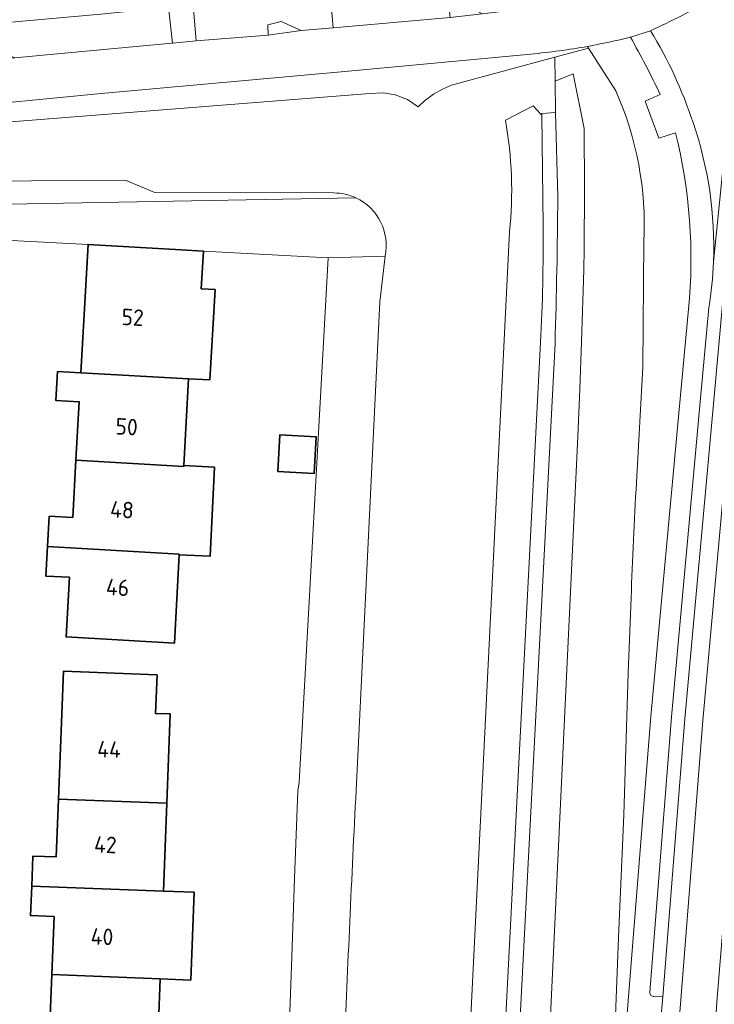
# Model space of a CAD drawing. Extents: x 150256 to 156914, y 461459 to 469481.
# Tile 709 of 731: x 155022 to 155079, y 468180 to 468261. Entities that reach past the tile are written whole.
import ezdxf
from ezdxf.enums import TextEntityAlignment as Align

# ---------------------------------------------------------------- set-up
doc = ezdxf.new("R2010")
doc.units = 0
doc.header["$LTSCALE"] = 0.75
for name, color, linetype, lineweight in [('B-RO-GR-BEPLANTING_CULTUUR_BODEMBEDEKKER-GV', 251, 'CONTINUOUS', 18), ('B-RO-GR-BEPLANTING_CULTUUR_BOSPLANTSOEN-GV', 251, 'CONTINUOUS', 18), ('B-RO-GR-GROENVOORZIENING-GV', 251, 'CONTINUOUS', 18), ('B-RO-GR-HAAG-GV', 251, 'CONTINUOUS', 13), ('B-RO-IE-TERREINAFSCHEIDING_KUNSTMATIG_HEKWERK-G', 251, 'IE-TERREINAFSCHEIDING-KUNSTMATIG', 18), ('B-RO-IE-TERREINAFSCHEIDING_KUNSTMATIG_MUUR-G', 251, 'IE-TERREINAFSCHEIDING-KUNSTMATIG-DICHT', 18), ('B-RO-IE-TERREINAFSCHEIDING_KUNSTMATIG_MUUR-GV', 251, 'CONTINUOUS', 18), ('B-RO-OG-BEBOUWING-GV', 6, 'CONTINUOUS', 35), ('B-RO-OG-BEBOUWING-T18', 1, 'CONTINUOUS', 18), ('B-RO-OG-TERREIN_CULTUURSCHEIDING-GV', 251, 'CONTINUOUS', 18), ('B-RO-VH-VERHARDING_ASFALT-GV', 251, 'CONTINUOUS', 18), ('B-RO-VH-VERHARDING_BETONSTRAATSTEEN-GV', 251, 'CONTINUOUS', 18), ('B-RO-VH-VERHARDING_TEGEL-GV', 251, 'CONTINUOUS', 18)]:
    doc.layers.add(name, color=color, linetype=linetype, lineweight=lineweight)
doc.styles.add('NLCS-ISO-M200-T18', font='NLCS-ISO.ttf', dxfattribs={"height": 360})
doc.linetypes.add('IE-TERREINAFSCHEIDING-KUNSTMATIG', pattern='A,4,[82,NLCS.SHX,S=0.75,R=90,X=0,Y=0],4,-2', length=10)
doc.linetypes.add('IE-TERREINAFSCHEIDING-KUNSTMATIG-DICHT', pattern='A,8,-1,[82,NLCS.SHX,S=0.75,R=90,X=0,Y=0],-1', length=10)

msp = doc.modelspace()

# ---------------------------------------------------------------- linework, layer by layer
at = {"layer": 'B-RO-GR-BEPLANTING_CULTUUR_BODEMBEDEKKER-GV'}
msp.add_lwpolyline([(155036.319, 468261.985), (155036.585, 468259.048), (155042.482, 468259.526), (155042.442, 468260.366), (155043.551, 468260.632), (155045.19, 468259.905), (155047.804, 468260.133), (155047.567, 468262.938)], close=True, dxfattribs=at)
msp.add_lwpolyline([(155036.319, 468261.985), (155036.585, 468259.048), (155042.482, 468259.526), (155042.442, 468260.366), (155043.551, 468260.632), (155045.19, 468259.905), (155047.804, 468260.133), (155047.567, 468262.938)], close=True, dxfattribs=at)
msp.add_lwpolyline([(155018.949, 468257.42), (155018.868, 468258.256), (155020.013, 468258.355), (155021.693, 468257.666), (155028.994, 468258.361), (155034.578, 468258.856), (155034.623, 468258.86), (155034.312, 468261.809), (155029.052, 468261.277), (155000, 468258.688), (154985.265, 468257.385), (154982.672, 468257.09), (154974.653, 468255.826), (154973.383, 468255.626), (154970.056, 468255.247), (154966.726, 468254.898), (154962.123, 468254.457), (154960.521, 468254.331), (154960.093, 468254.309), (154959.66, 468254.295), (154959.972, 468250.097)], dxfattribs=at)
msp.add_lwpolyline([(155018.949, 468257.42), (155018.868, 468258.256), (155020.013, 468258.355), (155021.693, 468257.666), (155028.994, 468258.361), (155034.578, 468258.856), (155034.623, 468258.86), (155034.312, 468261.809), (155029.052, 468261.277), (155000, 468258.688), (154985.265, 468257.385), (154982.672, 468257.09), (154974.653, 468255.826), (154973.383, 468255.626), (154970.056, 468255.247), (154966.726, 468254.898), (154962.123, 468254.457), (154960.521, 468254.331), (154960.093, 468254.309), (154959.66, 468254.295), (154959.972, 468250.097)], dxfattribs=at)
at = {"layer": 'B-RO-GR-BEPLANTING_CULTUUR_BOSPLANTSOEN-GV'}
for points in [[(155061.935, 468252.569), (155064.207, 468253.732), (155064.81, 468253.086), (155064.923, 468252.964), (155064.922, 468253.096), (155066.045, 468253.196), (155066.019, 468255.754), (155065.999, 468257.724), (155057.516, 468255.421), (155056.789, 468255.108), (155056.054, 468254.68), (155055.294, 468254.13), (155054.772, 468253.658), (155053.906, 468254.247), (155052.908, 468254.623), (155051.929, 468254.8), (155050.812, 468254.751), (155015.461, 468251.947), (155015.275, 468247.544), (155030.84, 468247.611), (155033.186, 468246.639), (155047.869, 468246.592)], [(155061.935, 468252.569), (155064.207, 468253.732), (155064.81, 468253.086), (155064.923, 468252.964), (155064.922, 468253.096), (155066.045, 468253.196), (155066.019, 468255.754), (155065.999, 468257.724), (155057.516, 468255.421), (155056.789, 468255.108), (155056.054, 468254.68), (155055.294, 468254.13), (155054.772, 468253.658), (155053.906, 468254.247), (155052.908, 468254.623), (155051.929, 468254.8), (155050.812, 468254.751), (155015.461, 468251.947), (155015.275, 468247.544), (155030.84, 468247.611), (155033.186, 468246.639), (155047.869, 468246.592)], [(155056.044, 468117.011), (155062.28, 468243.399)], [(155056.044, 468117.011), (155062.28, 468243.399)], [(155052.068, 468241.406), (155051.639, 468237.666), (155049.695, 468197.636)], [(155052.068, 468241.406), (155051.639, 468237.666), (155049.695, 468197.636)]]:
    msp.add_lwpolyline(points, dxfattribs=at)
for points in [[(155062.28, 468243.399, 0.070119), (155061.935, 468252.569)], [(155062.28, 468243.399, 0.070119), (155061.935, 468252.569)], [(155047.869, 468246.592, -0.108191), (155049.662, 468246.194)], [(155047.869, 468246.592, -0.108191), (155049.662, 468246.194)], [(155049.662, 468246.194, -0.34919), (155052.068, 468241.406)], [(155049.662, 468246.194, -0.34919), (155052.068, 468241.406)], [(155049.695, 468197.636, 0.002643), (155048.714, 468176.08)], [(155049.695, 468197.636, 0.002643), (155048.714, 468176.08)]]:
    msp.add_lwpolyline(points, format="xyb", dxfattribs=at)
at = {"layer": 'B-RO-GR-GROENVOORZIENING-GV'}
for points in [[(155074.123, 468180.712), (155074.836, 468180.683), (155076.645, 468203.487), (155079.021, 468229.601), (155080.948, 468250.787), (155081.167, 468253.464), (155081.581, 468257.599), (155080.694, 468257.688), (155079.003, 468240.951)], [(155074.123, 468180.712), (155074.836, 468180.683), (155076.645, 468203.487), (155079.021, 468229.601), (155080.948, 468250.787), (155081.167, 468253.464), (155081.581, 468257.599), (155080.694, 468257.688), (155079.003, 468240.951)], [(155078.622, 468237.185), (155077.946, 468229.766), (155075.565, 468203.654), (155073.792, 468181.07)], [(155078.622, 468237.185), (155077.946, 468229.766), (155075.565, 468203.654), (155073.792, 468181.07)]]:
    msp.add_lwpolyline(points, dxfattribs=at)
for points in [[(155079.003, 468240.951, -0.03002), (155078.622, 468237.185)], [(155079.003, 468240.951, -0.03002), (155078.622, 468237.185)], [(155073.792, 468181.07, 0.454324), (155074.123, 468180.712)], [(155073.792, 468181.07, 0.454324), (155074.123, 468180.712)]]:
    msp.add_lwpolyline(points, format="xyb", dxfattribs=at)
at = {"layer": 'B-RO-GR-HAAG-GV'}
for points in [[(155079.021, 468229.601), (155080.948, 468250.787), (155081.167, 468253.464), (155081.581, 468257.599), (155080.694, 468257.688), (155079.003, 468240.951)], [(155079.021, 468229.601), (155080.948, 468250.787), (155081.167, 468253.464), (155081.581, 468257.599), (155080.694, 468257.688), (155079.003, 468240.951)], [(155078.622, 468237.185), (155077.946, 468229.766), (155075.565, 468203.654), (155073.792, 468181.07)], [(155078.622, 468237.185), (155077.946, 468229.766), (155075.565, 468203.654), (155073.792, 468181.07)], [(155074.123, 468180.712), (155074.836, 468180.683), (155076.645, 468203.487), (155079.021, 468229.601)], [(155074.123, 468180.712), (155074.836, 468180.683), (155076.645, 468203.487), (155079.021, 468229.601)]]:
    msp.add_lwpolyline(points, dxfattribs=at)
for points in [[(155079.003, 468240.951, -0.03002), (155078.622, 468237.185)], [(155079.003, 468240.951, -0.03002), (155078.622, 468237.185)], [(155073.792, 468181.07, 0.454324), (155074.123, 468180.712)], [(155073.792, 468181.07, 0.454324), (155074.123, 468180.712)]]:
    msp.add_lwpolyline(points, format="xyb", dxfattribs=at)
at = {"layer": 'B-RO-IE-TERREINAFSCHEIDING_KUNSTMATIG_HEKWERK-G'}
for points in [[(155044.909, 468197.58), (155045.015, 468198.263), (155047.409, 468241.276), (155037.184, 468241.808)], [(155044.909, 468197.58), (155045.015, 468198.263), (155047.409, 468241.276), (155037.184, 468241.808)], [(155044.654, 468190.395), (155044.909, 468197.58)], [(155044.654, 468190.395), (155044.909, 468197.58)], [(155044.396, 468183.209), (155044.654, 468190.395)], [(155044.396, 468183.209), (155044.654, 468190.395)], [(155043.867, 468168.953), (155044.396, 468183.209)], [(155043.867, 468168.953), (155044.396, 468183.209)]]:
    msp.add_lwpolyline(points, dxfattribs=at)
at = {"layer": 'B-RO-IE-TERREINAFSCHEIDING_KUNSTMATIG_MUUR-G'}
msp.add_lwpolyline([(155027.708, 468242.368), (155020.923, 468242.73)], dxfattribs=at)
msp.add_lwpolyline([(155027.708, 468242.368), (155020.923, 468242.73)], dxfattribs=at)
at = {"layer": 'B-RO-IE-TERREINAFSCHEIDING_KUNSTMATIG_MUUR-GV'}
for points in [[(155066.237, 468246.249), (155066.045, 468253.196), (155064.922, 468253.096), (155064.923, 468252.964), (155065.025, 468243.888)], [(155066.237, 468246.249), (155066.045, 468253.196), (155064.922, 468253.096), (155064.923, 468252.964), (155065.025, 468243.888)], [(155064.816, 468234.347), (155059.18, 468124.965), (155058.487, 468113.628)], [(155064.816, 468234.347), (155059.18, 468124.965), (155058.487, 468113.628)], [(155059.025, 468103.997), (155059.433, 468108.735), (155059.766, 468113.48), (155060.33, 468124.853), (155066.008, 468234.26)], [(155059.025, 468103.997), (155059.433, 468108.735), (155059.766, 468113.48), (155060.33, 468124.853), (155066.008, 468234.26)]]:
    msp.add_lwpolyline(points, dxfattribs=at)
for points in [[(155066.008, 468234.26, 0.005755), (155066.237, 468246.249)], [(155066.008, 468234.26, 0.005755), (155066.237, 468246.249)], [(155065.025, 468243.888, -0.016664), (155064.816, 468234.347)], [(155065.025, 468243.888, -0.016664), (155064.816, 468234.347)]]:
    msp.add_lwpolyline(points, format="xyb", dxfattribs=at)
at = {"layer": 'B-RO-OG-BEBOUWING-GV'}
for points in [[(155027.108, 468231.857), (155035.942, 468231.361), (155037.689, 468231.268), (155038.133, 468238.669), (155037, 468238.737), (155037.184, 468241.808), (155035.351, 468241.918), (155027.708, 468242.368)], [(155027.108, 468231.857), (155035.942, 468231.361), (155037.689, 468231.268), (155038.133, 468238.669), (155037, 468238.737), (155037.184, 468241.808), (155035.351, 468241.918), (155027.708, 468242.368)], [(155035.565, 468224.249), (155035.942, 468231.361), (155027.108, 468231.857), (155025.21, 468231.947), (155025.074, 468229.576), (155026.986, 468229.469), (155026.717, 468224.674), (155035.56, 468224.16)], [(155035.565, 468224.249), (155035.942, 468231.361), (155027.108, 468231.857), (155025.21, 468231.947), (155025.074, 468229.576), (155026.986, 468229.469), (155026.717, 468224.674), (155035.56, 468224.16)], [(155043.266, 468223.756), (155046.262, 468223.596), (155046.423, 468226.592), (155043.427, 468226.752)], [(155043.266, 468223.756), (155046.262, 468223.596), (155046.423, 468226.592), (155043.427, 468226.752)], [(155024.388, 468217.603), (155035.178, 468216.97), (155035.176, 468216.929), (155037.719, 468216.809), (155038.071, 468224.107), (155035.565, 468224.249), (155035.56, 468224.16), (155026.717, 468224.674), (155026.454, 468219.974), (155024.53, 468220.082)], [(155024.388, 468217.603), (155035.178, 468216.97), (155035.176, 468216.929), (155037.719, 468216.809), (155038.071, 468224.107), (155035.565, 468224.249), (155035.56, 468224.16), (155026.717, 468224.674), (155026.454, 468219.974), (155024.53, 468220.082)], [(155035.176, 468216.929), (155035.178, 468216.97), (155024.388, 468217.603), (155024.249, 468215.19), (155026.18, 468215.082), (155025.906, 468210.195), (155034.792, 468209.698)], [(155035.176, 468216.929), (155035.178, 468216.97), (155024.388, 468217.603), (155024.249, 468215.19), (155026.18, 468215.082), (155025.906, 468210.195), (155034.792, 468209.698)], [(155034.17, 468196.563), (155034.45, 468203.885), (155033.251, 468203.931), (155033.372, 468207.089), (155025.687, 468207.382), (155025.278, 468196.911)], [(155034.17, 468196.563), (155034.45, 468203.885), (155033.251, 468203.931), (155033.372, 468207.089), (155025.687, 468207.382), (155025.278, 468196.911)], [(155023.087, 468189.778), (155033.895, 468189.359), (155034.17, 468196.563), (155025.278, 468196.911), (155025.093, 468192.166), (155023.184, 468192.226)], [(155023.087, 468189.778), (155033.895, 468189.359), (155034.17, 468196.563), (155025.278, 468196.911), (155025.093, 468192.166), (155023.184, 468192.226)], [(155024.737, 468182.512), (155033.621, 468182.164), (155036.126, 468182.069), (155036.4, 468189.264), (155033.895, 468189.359), (155023.087, 468189.778), (155022.99, 468187.35), (155024.919, 468187.276)], [(155024.737, 468182.512), (155033.621, 468182.164), (155036.126, 468182.069), (155036.4, 468189.264), (155033.895, 468189.359), (155023.087, 468189.778), (155022.99, 468187.35), (155024.919, 468187.276)], [(155033.621, 468182.164), (155024.737, 468182.512), (155024.556, 468177.773), (155022.611, 468177.848), (155022.513, 468175.379), (155033.346, 468174.969)], [(155033.621, 468182.164), (155024.737, 468182.512), (155024.556, 468177.773), (155022.611, 468177.848), (155022.513, 468175.379), (155033.346, 468174.969)]]:
    msp.add_lwpolyline(points, close=True, dxfattribs=at)
at = {"layer": 'B-RO-OG-TERREIN_CULTUURSCHEIDING-GV'}
for points in [[(155058.053, 468263.664), (155047.603, 468262.941), (155047.567, 468262.938), (155047.804, 468260.133), (155057.409, 468260.971), (155057.311, 468261.964), (155058.441, 468262.14), (155060.039, 468261.263), (155065.524, 468261.93)], [(155058.053, 468263.664), (155047.603, 468262.941), (155047.567, 468262.938), (155047.804, 468260.133), (155057.409, 468260.971), (155057.311, 468261.964), (155058.441, 468262.14), (155060.039, 468261.263), (155065.524, 468261.93)], [(155015.526, 468253.471), (155015.461, 468251.947), (155050.812, 468254.751), (155051.929, 468254.8), (155052.908, 468254.623), (155053.906, 468254.247), (155054.772, 468253.658), (155055.294, 468254.13), (155056.054, 468254.68), (155056.789, 468255.108), (155057.516, 468255.421), (155065.999, 468257.724), (155068.752, 468258.471), (155068.678, 468258.604)], [(155015.526, 468253.471), (155015.461, 468251.947), (155050.812, 468254.751), (155051.929, 468254.8), (155052.908, 468254.623), (155053.906, 468254.247), (155054.772, 468253.658), (155055.294, 468254.13), (155056.054, 468254.68), (155056.789, 468255.108), (155057.516, 468255.421), (155065.999, 468257.724), (155068.752, 468258.471), (155068.678, 468258.604)], [(155070.995, 468254.97), (155068.752, 468258.471), (155065.999, 468257.724), (155066.019, 468255.754), (155067.494, 468256.349), (155068.391, 468251.879), (155068.436, 468246.928), (155068.405, 468241.977), (155068.368, 468240.276), (155068.183, 468234.383), (155068.043, 468230.5), (155067.886, 468226.618), (155061.926, 468100.405)], [(155070.995, 468254.97), (155068.752, 468258.471), (155065.999, 468257.724), (155066.019, 468255.754), (155067.494, 468256.349), (155068.391, 468251.879), (155068.436, 468246.928), (155068.405, 468241.977), (155068.368, 468240.276), (155068.183, 468234.383), (155068.043, 468230.5), (155067.886, 468226.618), (155061.926, 468100.405)], [(155068.678, 468258.604), (155068.752, 468258.471), (155070.995, 468254.97)], [(155068.678, 468258.604), (155068.752, 468258.471), (155070.995, 468254.97)], [(155064.036, 468257.977), (155048.769, 468256.539), (155029.073, 468254.772), (155015.526, 468253.471)], [(155064.036, 468257.977), (155048.769, 468256.539), (155029.073, 468254.772), (155015.526, 468253.471)], [(155079.003, 468240.951), (155080.694, 468257.688), (155081.581, 468257.599)], [(155079.003, 468240.951), (155080.694, 468257.688), (155081.581, 468257.599)], [(155061.926, 468100.405), (155067.886, 468226.618), (155068.043, 468230.5), (155068.183, 468234.383), (155068.368, 468240.276), (155068.405, 468241.977), (155068.436, 468246.928), (155068.391, 468251.879), (155067.494, 468256.349), (155066.019, 468255.754), (155066.045, 468253.196), (155066.237, 468246.249)], [(155061.926, 468100.405), (155067.886, 468226.618), (155068.043, 468230.5), (155068.183, 468234.383), (155068.368, 468240.276), (155068.405, 468241.977), (155068.436, 468246.928), (155068.391, 468251.879), (155067.494, 468256.349), (155066.019, 468255.754), (155066.045, 468253.196), (155066.237, 468246.249)], [(155075.9, 468251.519), (155074.527, 468251.077), (155073.41, 468254.108), (155074.644, 468254.656)], [(155075.9, 468251.519), (155074.527, 468251.077), (155073.41, 468254.108), (155074.644, 468254.656)], [(155065.025, 468243.888), (155064.923, 468252.964), (155064.81, 468253.086), (155064.207, 468253.732), (155061.935, 468252.569)], [(155065.025, 468243.888), (155064.923, 468252.964), (155064.81, 468253.086), (155064.207, 468253.732), (155061.935, 468252.569)], [(155015.275, 468247.544), (155015.191, 468245.555), (155049.662, 468246.194)], [(155015.275, 468247.544), (155015.191, 468245.555), (155049.662, 468246.194)], [(155047.869, 468246.592), (155033.186, 468246.639), (155030.84, 468247.611), (155015.275, 468247.544)], [(155047.869, 468246.592), (155033.186, 468246.639), (155030.84, 468247.611), (155015.275, 468247.544)], [(155049.662, 468246.194), (155015.191, 468245.555), (155015.081, 468242.941), (155019.363, 468242.786), (155020.923, 468242.73), (155027.708, 468242.368)], [(155049.662, 468246.194), (155015.191, 468245.555), (155015.081, 468242.941), (155019.363, 468242.786), (155020.923, 468242.73), (155027.708, 468242.368)], [(155062.28, 468243.399), (155056.044, 468117.011)], [(155062.28, 468243.399), (155056.044, 468117.011)], [(155027.708, 468242.368), (155035.351, 468241.918), (155037.184, 468241.808), (155047.409, 468241.276), (155052.068, 468241.406)], [(155027.708, 468242.368), (155035.351, 468241.918), (155037.184, 468241.808), (155047.409, 468241.276), (155052.068, 468241.406)], [(155072.68, 468222.861), (155073.2, 468232.321), (155073.299, 468242.588)], [(155073.299, 468242.588), (155073.2, 468232.321), (155072.68, 468222.861)], [(155072.68, 468222.861), (155073.2, 468232.321), (155073.299, 468242.588)], [(155073.299, 468242.588), (155073.2, 468232.321), (155072.68, 468222.861)], [(155049.695, 468197.636), (155051.639, 468237.666), (155052.068, 468241.406), (155047.409, 468241.276), (155045.015, 468198.263), (155044.909, 468197.58), (155044.654, 468190.395), (155044.396, 468183.209), (155043.867, 468168.953), (155043.845, 468168.243), (155043.763, 468164.285), (155043.63, 468154.27), (155043.42, 468146.195), (155043.285, 468139.823), (155043.24, 468136.988), (155043.091, 468125.088), (155042.882, 468112.333), (155042.868, 468110.908), (155042.877, 468104.403), (155042.974, 468096.013), (155043.238, 468086.985), (155043.324, 468081.914)], [(155049.695, 468197.636), (155051.639, 468237.666), (155052.068, 468241.406), (155047.409, 468241.276), (155045.015, 468198.263), (155044.909, 468197.58), (155044.654, 468190.395), (155044.396, 468183.209), (155043.867, 468168.953), (155043.845, 468168.243), (155043.763, 468164.285), (155043.63, 468154.27), (155043.42, 468146.195), (155043.285, 468139.823), (155043.24, 468136.988), (155043.091, 468125.088), (155042.882, 468112.333), (155042.868, 468110.908), (155042.877, 468104.403), (155042.974, 468096.013), (155043.238, 468086.985), (155043.324, 468081.914)], [(155071.451, 468171.889), (155071.874, 468178.65), (155073.865, 468203.665), (155076.308, 468230.019), (155076.961, 468237.056)], [(155071.451, 468171.889), (155071.874, 468178.65), (155073.865, 468203.665), (155076.308, 468230.019), (155076.961, 468237.056)], [(155058.487, 468113.628), (155059.18, 468124.965), (155064.816, 468234.347)], [(155058.487, 468113.628), (155059.18, 468124.965), (155064.816, 468234.347)], [(155066.008, 468234.26), (155060.33, 468124.853), (155059.766, 468113.48), (155059.433, 468108.735), (155059.025, 468103.997)], [(155066.008, 468234.26), (155060.33, 468124.853), (155059.766, 468113.48), (155059.433, 468108.735), (155059.025, 468103.997)], [(155069.451, 468140.42), (155069.866, 468148.539), (155070.312, 468159.016), (155070.577, 468166.573), (155070.874, 468176.996), (155071.212, 468185.571), (155071.659, 468195.617), (155072.015, 468207.265), (155072.243, 468213.398)], [(155072.243, 468213.398), (155072.015, 468207.265), (155071.659, 468195.617), (155071.212, 468185.571), (155070.874, 468176.996), (155070.577, 468166.573), (155070.312, 468159.016), (155069.866, 468148.539), (155069.451, 468140.42)], [(155069.451, 468140.42), (155069.866, 468148.539), (155070.312, 468159.016), (155070.577, 468166.573), (155070.874, 468176.996), (155071.212, 468185.571), (155071.659, 468195.617), (155072.015, 468207.265), (155072.243, 468213.398)], [(155072.243, 468213.398), (155072.015, 468207.265), (155071.659, 468195.617), (155071.212, 468185.571), (155070.874, 468176.996), (155070.577, 468166.573), (155070.312, 468159.016), (155069.866, 468148.539), (155069.451, 468140.42)]]:
    msp.add_lwpolyline(points, dxfattribs=at)
for points in [[(155078.848, 468262.449, -0.020265), (155073.839, 468259.885)], [(155078.848, 468262.449, -0.020265), (155073.839, 468259.885)], [(155073.839, 468259.885, -0.057089), (155077.324, 468252.37)], [(155073.839, 468259.885, -0.057089), (155077.324, 468252.37)], [(155072.194, 468259.368, -0.017004), (155068.678, 468258.604)], [(155072.194, 468259.368, -0.017004), (155068.678, 468258.604)], [(155074.644, 468254.656, 0.014821), (155072.194, 468259.368)], [(155074.644, 468254.656, 0.014821), (155072.194, 468259.368)], [(155068.678, 468258.604, -0.022614), (155064.036, 468257.977)], [(155068.678, 468258.604, -0.022614), (155064.036, 468257.977)], [(155073.299, 468242.588, 0.116611), (155070.995, 468254.97)], [(155070.995, 468254.97, -0.116611), (155073.299, 468242.588)], [(155073.299, 468242.588, 0.116611), (155070.995, 468254.97)], [(155070.995, 468254.97, -0.116611), (155073.299, 468242.588)], [(155061.935, 468252.569, -0.070119), (155062.28, 468243.399)], [(155061.935, 468252.569, -0.070119), (155062.28, 468243.399)], [(155077.324, 468252.37, -0.093099), (155079.003, 468240.951)], [(155077.324, 468252.37, -0.093099), (155079.003, 468240.951)], [(155076.961, 468237.056, 0.084282), (155075.9, 468251.519)], [(155076.961, 468237.056, 0.084282), (155075.9, 468251.519)], [(155049.662, 468246.194, 0.108191), (155047.869, 468246.592)], [(155049.662, 468246.194, 0.108191), (155047.869, 468246.592)], [(155052.068, 468241.406, 0.34919), (155049.662, 468246.194)], [(155052.068, 468241.406, 0.34919), (155049.662, 468246.194)], [(155066.237, 468246.249, -0.005755), (155066.008, 468234.26)], [(155066.237, 468246.249, -0.005755), (155066.008, 468234.26)], [(155064.816, 468234.347, 0.016664), (155065.025, 468243.888)], [(155064.816, 468234.347, 0.016664), (155065.025, 468243.888)], [(155072.243, 468213.398, -0.002219), (155072.68, 468222.861)], [(155072.68, 468222.861, 0.002219), (155072.243, 468213.398)], [(155072.243, 468213.398, -0.002219), (155072.68, 468222.861)], [(155072.68, 468222.861, 0.002219), (155072.243, 468213.398)], [(155048.714, 468176.08, -0.002643), (155049.695, 468197.636)], [(155048.714, 468176.08, -0.002643), (155049.695, 468197.636)]]:
    msp.add_lwpolyline(points, format="xyb", dxfattribs=at)
at = {"layer": 'B-RO-VH-VERHARDING_ASFALT-GV'}
for points in [[(154938.366, 468253.599), (154952.89, 468254.086), (154957.626, 468254.213), (154959.66, 468254.295), (154960.093, 468254.309), (154960.521, 468254.331), (154962.123, 468254.457), (154966.726, 468254.898), (154970.056, 468255.247), (154973.383, 468255.626), (154974.653, 468255.826), (154982.672, 468257.09), (154985.265, 468257.385), (155000, 468258.688), (155029.052, 468261.277), (155034.312, 468261.809), (155036.319, 468261.985), (155047.567, 468262.938), (155047.603, 468262.941), (155058.053, 468263.664)], [(154938.366, 468253.599), (154952.89, 468254.086), (154957.626, 468254.213), (154959.66, 468254.295), (154960.093, 468254.309), (154960.521, 468254.331), (154962.123, 468254.457), (154966.726, 468254.898), (154970.056, 468255.247), (154973.383, 468255.626), (154974.653, 468255.826), (154982.672, 468257.09), (154985.265, 468257.385), (155000, 468258.688), (155029.052, 468261.277), (155034.312, 468261.809), (155036.319, 468261.985), (155047.567, 468262.938), (155047.603, 468262.941), (155058.053, 468263.664)], [(155065.524, 468261.93), (155060.039, 468261.263), (155057.409, 468260.971), (155047.804, 468260.133), (155045.19, 468259.905), (155042.482, 468259.526), (155036.585, 468259.048), (155034.623, 468258.86), (155034.578, 468258.856), (155028.994, 468258.361), (155021.693, 468257.666), (155018.949, 468257.42), (155000, 468255.715), (154994.874, 468255.254), (154992.178, 468255.026), (154979.504, 468253.806), (154978.74, 468253.671), (154977.977, 468253.537), (154977.268, 468253.412), (154976.559, 468253.287), (154975.052, 468252.982), (154972.439, 468252.454)], [(155065.524, 468261.93), (155060.039, 468261.263), (155057.409, 468260.971), (155047.804, 468260.133), (155045.19, 468259.905), (155042.482, 468259.526), (155036.585, 468259.048), (155034.623, 468258.86), (155034.578, 468258.856), (155028.994, 468258.361), (155021.693, 468257.666), (155018.949, 468257.42), (155000, 468255.715), (154994.874, 468255.254), (154992.178, 468255.026), (154979.504, 468253.806), (154978.74, 468253.671), (154977.977, 468253.537), (154977.268, 468253.412), (154976.559, 468253.287), (154975.052, 468252.982), (154972.439, 468252.454)], [(155072.194, 468259.368), (155073.839, 468259.885)], [(155072.194, 468259.368), (155073.839, 468259.885)], [(154981.857, 468250.338), (155000, 468251.98), (155015.526, 468253.471), (155029.073, 468254.772), (155048.769, 468256.539), (155064.036, 468257.977)], [(154981.857, 468250.338), (155000, 468251.98), (155015.526, 468253.471), (155029.073, 468254.772), (155048.769, 468256.539), (155064.036, 468257.977)]]:
    msp.add_lwpolyline(points, dxfattribs=at)
for points in [[(155073.839, 468259.885, 0.020265), (155078.848, 468262.449)], [(155073.839, 468259.885, 0.020265), (155078.848, 468262.449)], [(155068.678, 468258.604, 0.017004), (155072.194, 468259.368)], [(155068.678, 468258.604, 0.017004), (155072.194, 468259.368)], [(155064.036, 468257.977, 0.022614), (155068.678, 468258.604)], [(155064.036, 468257.977, 0.022614), (155068.678, 468258.604)]]:
    msp.add_lwpolyline(points, format="xyb", dxfattribs=at)
at = {"layer": 'B-RO-VH-VERHARDING_BETONSTRAATSTEEN-GV'}
for points in [[(155036.319, 468261.985), (155034.312, 468261.809), (155034.623, 468258.86), (155036.585, 468259.048)], [(155036.319, 468261.985), (155034.312, 468261.809), (155034.623, 468258.86), (155036.585, 468259.048)], [(155042.482, 468259.526), (155045.19, 468259.905), (155043.551, 468260.632), (155042.442, 468260.366)], [(155042.482, 468259.526), (155045.19, 468259.905), (155043.551, 468260.632), (155042.442, 468260.366)], [(155080.223, 468174.092), (155079.731, 468175.277), (155079.361, 468176.505), (155079.116, 468177.764), (155079.31, 468180.621), (155080.689, 468197.542), (155083.477, 468228.915), (155085.665, 468253.162), (155082.665, 468253.369), (155080.493, 468229.375), (155078.139, 468203.352), (155076.322, 468180.454), (155076.164, 468178.441), (155075.956, 468174.476), (155076.055, 468173.572), (155076.235, 468172.68), (155076.495, 468171.809), (155076.833, 468170.964), (155077.246, 468170.154), (155077.73, 468169.384), (155078.282, 468168.661), (155078.897, 468167.99), (155079.57, 468167.378)], [(155080.223, 468174.092), (155079.731, 468175.277), (155079.361, 468176.505), (155079.116, 468177.764), (155079.31, 468180.621), (155080.689, 468197.542), (155083.477, 468228.915), (155085.665, 468253.162), (155082.665, 468253.369), (155080.493, 468229.375), (155078.139, 468203.352), (155076.322, 468180.454), (155076.164, 468178.441), (155075.956, 468174.476), (155076.055, 468173.572), (155076.235, 468172.68), (155076.495, 468171.809), (155076.833, 468170.964), (155077.246, 468170.154), (155077.73, 468169.384), (155078.282, 468168.661), (155078.897, 468167.99), (155079.57, 468167.378)]]:
    msp.add_lwpolyline(points, close=True, dxfattribs=at)
at = {"layer": 'B-RO-VH-VERHARDING_TEGEL-GV'}
for points in [[(155073.839, 468259.885), (155072.194, 468259.368)], [(155073.839, 468259.885), (155072.194, 468259.368)], [(155074.644, 468254.656), (155073.41, 468254.108), (155074.527, 468251.077), (155075.9, 468251.519)], [(155074.644, 468254.656), (155073.41, 468254.108), (155074.527, 468251.077), (155075.9, 468251.519)], [(155080.948, 468250.787), (155079.021, 468229.601), (155076.645, 468203.487), (155074.836, 468180.683), (155074.669, 468178.559), (155074.458, 468174.555), (155074.436, 468174.161), (155074.763, 468172.467), (155075.054, 468171.452), (155075.436, 468170.467), (155075.905, 468169.52), (155076.457, 468168.62), (155077.088, 468167.772), (155077.792, 468166.985), (155078.564, 468166.264), (155079.398, 468165.616)], [(155080.948, 468250.787), (155079.021, 468229.601), (155076.645, 468203.487), (155074.836, 468180.683), (155074.669, 468178.559), (155074.458, 468174.555), (155074.436, 468174.161), (155074.763, 468172.467), (155075.054, 468171.452), (155075.436, 468170.467), (155075.905, 468169.52), (155076.457, 468168.62), (155077.088, 468167.772), (155077.792, 468166.985), (155078.564, 468166.264), (155079.398, 468165.616)], [(155076.961, 468237.056), (155076.308, 468230.019), (155073.865, 468203.665), (155071.874, 468178.65), (155071.451, 468171.889)], [(155076.961, 468237.056), (155076.308, 468230.019), (155073.865, 468203.665), (155071.874, 468178.65), (155071.451, 468171.889)], [(155073.792, 468181.07), (155075.565, 468203.654), (155077.946, 468229.766), (155078.622, 468237.185)], [(155073.792, 468181.07), (155075.565, 468203.654), (155077.946, 468229.766), (155078.622, 468237.185)], [(155079.57, 468167.378), (155078.897, 468167.99), (155078.282, 468168.661), (155077.73, 468169.384), (155077.246, 468170.154), (155076.833, 468170.964), (155076.495, 468171.809), (155076.235, 468172.68), (155076.055, 468173.572), (155075.956, 468174.476), (155076.164, 468178.441), (155076.322, 468180.454), (155078.139, 468203.352), (155080.493, 468229.375)], [(155079.57, 468167.378), (155078.897, 468167.99), (155078.282, 468168.661), (155077.73, 468169.384), (155077.246, 468170.154), (155076.833, 468170.964), (155076.495, 468171.809), (155076.235, 468172.68), (155076.055, 468173.572), (155075.956, 468174.476), (155076.164, 468178.441), (155076.322, 468180.454), (155078.139, 468203.352), (155080.493, 468229.375)], [(155073.978, 468178.594), (155074.669, 468178.559), (155074.836, 468180.683), (155074.123, 468180.712)], [(155073.978, 468178.594), (155074.669, 468178.559), (155074.836, 468180.683), (155074.123, 468180.712)]]:
    msp.add_lwpolyline(points, dxfattribs=at)
for points in [[(155077.324, 468252.37, 0.057089), (155073.839, 468259.885)], [(155077.324, 468252.37, 0.057089), (155073.839, 468259.885)], [(155072.194, 468259.368, -0.014821), (155074.644, 468254.656)], [(155072.194, 468259.368, -0.014821), (155074.644, 468254.656)], [(155079.003, 468240.951, 0.093099), (155077.324, 468252.37)], [(155079.003, 468240.951, 0.093099), (155077.324, 468252.37)], [(155075.9, 468251.519, -0.084282), (155076.961, 468237.056)], [(155075.9, 468251.519, -0.084282), (155076.961, 468237.056)], [(155078.622, 468237.185, 0.03002), (155079.003, 468240.951)], [(155078.622, 468237.185, 0.03002), (155079.003, 468240.951)], [(155074.123, 468180.712, -0.454324), (155073.792, 468181.07)], [(155074.123, 468180.712, -0.454324), (155073.792, 468181.07)]]:
    msp.add_lwpolyline(points, format="xyb", dxfattribs=at)

# ---------------------------------------------------------------- texts
at = {"layer": 'B-RO-OG-BEBOUWING-T18', "style": 'NLCS-ISO-M200-T18'}
for s, rotation, p in [('52', 356.7, (155031.373, 468236.394)), ('52', 356.7, (155031.373, 468236.394)), ('50', 356.8, (155030.878, 468227.426)), ('50', 356.8, (155030.878, 468227.426)), ('48', 356.8, (155030.497, 468220.624)), ('48', 356.8, (155030.497, 468220.624)), ('46', 356.8, (155030.14, 468214.257)), ('46', 356.8, (155030.14, 468214.257)), ('44', 357.8, (155029.44, 468200.985)), ('44', 357.8, (155029.44, 468200.985)), ('42', 357.8, (155029.135, 468193.167)), ('42', 357.8, (155029.135, 468193.167)), ('40', 357.8, (155028.859, 468185.63)), ('40', 357.8, (155028.859, 468185.63))]:
    msp.add_text(s, height=1.35, rotation=rotation, dxfattribs=at).set_placement(p, align=Align.MIDDLE)

doc.saveas('drawing.dxf')
